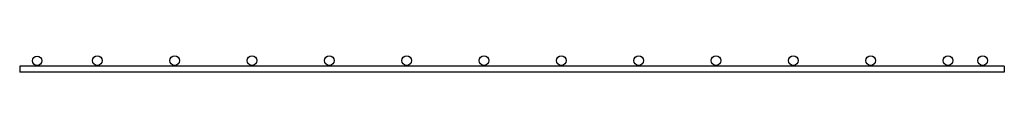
# Model space of a CAD drawing. Header units: millimetres. Extents: x -56135 to 1694203, y -446411 to -23139.
# Tile 311 of 311: x 1681453 to 1694203, y -446411 to -446198. Entities that reach past the tile are written whole.
import ezdxf

# ---------------------------------------------------------------- set-up
doc = ezdxf.new("R2010")
doc.units = ezdxf.units.MM
doc.layers.add('РАЗМЕРЫ', color=1, linetype='Continuous', lineweight=9)

msp = doc.modelspace()

# ---------------------------------------------------------------- linework, layer by layer
at = {"layer": 'РАЗМЕРЫ', "color": 252, "linetype": 'Continuous', "lineweight": 30, "true_color": 0x939598}
for p, q in [((1694202.6, -446331.5), (1681452.8, -446331.5)), ((1681452.8, -446331.5), (1681452.8, -446411.5)), ((1694202.6, -446331.5), (1694202.6, -446411.5)), ((1694202.6, -446411.5), (1681452.8, -446411.5))]:
    msp.add_line(p, q, dxfattribs=at)
at = {"layer": 'РАЗМЕРЫ', "color": 2, "linetype": 'Continuous', "lineweight": 30}
msp.add_circle((1681677.8, -446263), 60, dxfattribs=at)
at = {"layer": 'РАЗМЕРЫ', "color": 252, "linetype": 'Continuous', "lineweight": 30, "true_color": 0x939598}
for centre in [(1682458.2, -446260.2), (1683459.7, -446260.2), (1684461.1, -446260.2), (1685462.6, -446260.2), (1686464.1, -446260.2), (1687465.5, -446260.2), (1688467, -446260.2), (1689467, -446260.2), (1690468.5, -446260.2), (1691469.9, -446260.2), (1692471.4, -446260.2), (1693472.9, -446260.2), (1693921.8, -446260.2)]:
    msp.add_circle(centre, 62.5, dxfattribs=at)

doc.saveas('drawing.dxf')
